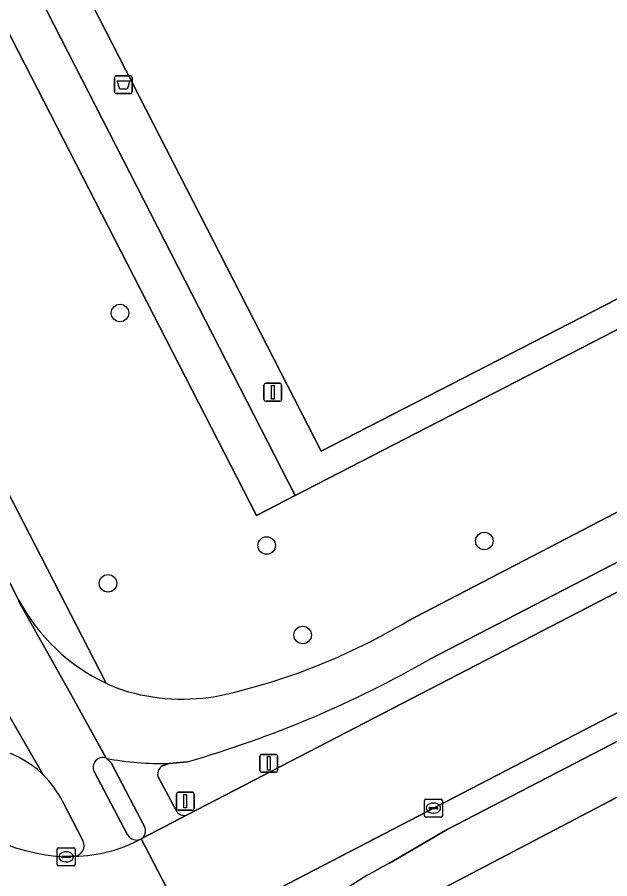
# Model space of a CAD drawing. Extents: x 158835 to 160077, y 386387 to 387778.
# Drawn here: x 159241.91 to 159274.99, y 387145.92 to 387194.01 of the extents above; entities that cross this region are included whole.
import ezdxf

# ---------------------------------------------------------------- set-up
doc = ezdxf.new("R2010")
doc.units = 0
for name, color, linetype in [('IMGEO_Afvalbak', 7, 'Continuous'), ('IMGEO_Berm_groen', 7, 'Continuous'), ('IMGEO_Boom', 7, 'Continuous'), ('IMGEO_Fietspad_gesloten', 7, 'Continuous'), ('IMGEO_Fietspad_open', 7, 'Continuous'), ('IMGEO_Groenvoorziening', 7, 'Continuous'), ('IMGEO_Hek', 7, 'Continuous'), ('IMGEO_Kolk', 7, 'Continuous'), ('IMGEO_Lichtmast', 7, 'Continuous'), ('IMGEO_Rijbaan_lokaal_gesloten', 7, 'Continuous'), ('IMGEO_Verkeersbordpaal', 7, 'Continuous'), ('IMGEO_Verkeerseiland_gesloten', 7, 'Continuous'), ('IMGEO_Voetpad_open', 7, 'Continuous')]:
    doc.layers.add(name, color=color, linetype=linetype)

msp = doc.modelspace()

# ---------------------------------------------------------------- linework, layer by layer
at = {"layer": 'IMGEO_Afvalbak'}
for p, q in [((159247.339, 387189.848), (159247.339, 387190.648)), ((159247.339, 387190.648), (159247.339, 387189.848)), ((159247.439, 387190.748), (159248.229, 387190.748)), ((159248.229, 387190.748), (159247.439, 387190.748)), ((159248.329, 387190.648), (159248.329, 387189.848)), ((159248.329, 387189.848), (159248.329, 387190.648)), ((159248.229, 387189.748), (159247.439, 387189.748)), ((159247.439, 387189.748), (159248.229, 387189.748))]:
    msp.add_line(p, q, dxfattribs=at)
msp.add_lwpolyline([(159247.482, 387190.462), (159248.186, 387190.462), (159248.037, 387189.992), (159247.631, 387189.992), (159247.482, 387190.462)], dxfattribs=at)
for centre, start, end in [((159247.439, 387190.648), 90, 180), ((159247.439, 387190.648), 90, 180), ((159248.229, 387190.648), 0, 90), ((159248.229, 387190.648), 360, 90), ((159247.439, 387189.848), 180, 270), ((159247.439, 387189.848), 180, 270), ((159248.229, 387189.848), 270, 0), ((159248.229, 387189.848), 270, 0)]:
    msp.add_arc(centre, 0.1, start, end, dxfattribs=at)
at = {"layer": 'IMGEO_Berm_groen'}
for points in [[(159327.803, 387189.055), (159328.695, 387189.519), (159328.041, 387190.817), (159264.95, 387158.185)], [(159251.43, 387149.504), (159327.803, 387189.055)], [(159332.016, 387182.933), (159331.41, 387184.13), (159330.468, 387183.657), (159304.545, 387170.319), (159254.151, 387144.153)], [(159262.691, 387146.795), (159265.916, 387148.672), (159332.016, 387182.933)], [(159338.246, 387178.286), (159336.735, 387181.355), (159336.385, 387182.067), (159333.229, 387180.454), (159296.177, 387161.357), (159260.733, 387142.792)], [(159251.414, 387152.451), (159250.395, 387152.359), (159250.017, 387152.232)], [(159249.805, 387151.529), (159250.758, 387149.762)]]:
    msp.add_lwpolyline(points, dxfattribs=at)
for centre, radius, start, end in [((159234.493, 387211.24), 61.176, 286.05739, 299.85872), ((159250.272, 387151.772), 0.526, 118.991, 207.4461), ((159251.218, 387149.956), 0.499, 202.8785, 295.115), ((159275.078, 387123.126), 26.714, 117.6256, 134.0922)]:
    msp.add_arc(centre, radius, start, end, dxfattribs=at)
at = {"layer": 'IMGEO_Boom'}
for centre in [(159247.646, 387177.499), (159255.831, 387164.521), (159267.987, 387164.776), (159246.979, 387162.41), (159257.843, 387159.53)]:
    msp.add_circle(centre, 0.489, dxfattribs=at)
at = {"layer": 'IMGEO_Fietspad_gesloten'}
for points in [[(159264.95, 387158.185), (159328.041, 387190.817), (159326.874, 387193.134), (159263.698, 387160.298)], [(159260.733, 387142.792), (159296.177, 387161.357), (159333.229, 387180.454), (159332.016, 387182.933), (159265.916, 387148.672), (159262.691, 387146.795)], [(159241.987, 387161.499), (159242.006, 387161.355), (159244.971, 387156.096), (159244.976, 387156.087), (159246.877, 387152.643)], [(159243.352, 387151.72), (159239.964, 387157.559)], [(159250.395, 387152.359), (159251.414, 387152.451)]]:
    msp.add_lwpolyline(points, dxfattribs=at)
for centre, radius, start, end in [((159251.383, 387166.456), 10.623, 207.817, 244.9277), ((159245.523, 387190.835), 35.537, 282.6473, 300.7596), ((159234.493, 387211.24), 61.176, 286.05739, 299.85872), ((159251.534, 387166.816), 11.013, 245.009, 250.0771), ((159251.133, 387167.143), 11.195, 252.5777, 281.1833), ((159239.375, 387147.645), 5.694, 45.6995, 113.5925), ((159249.975, 387169.082), 16.729, 259.3292, 271.4401), ((159275.078, 387123.126), 26.714, 117.6256, 134.0922)]:
    msp.add_arc(centre, radius, start, end, dxfattribs=at)
at = {"layer": 'IMGEO_Fietspad_open'}
for points in [[(159246.877, 387152.643), (159244.976, 387156.087), (159244.971, 387156.096), (159242.006, 387161.355), (159241.987, 387161.499), (159241.072, 387163.276), (159239.654, 387165.944), (159224.192, 387195.365), (159212.826, 387217.468), (159196.082, 387250), (159193.579, 387254.862), (159185.609, 387270.852), (159175.995, 387292.396), (159167.405, 387314.468)], [(159219.098, 387198.409), (159221.42, 387193.868), (159221.642, 387193.435), (159222.175, 387192.509), (159233.07, 387170.948), (159238.573, 387160.257), (159239.964, 387157.559), (159243.352, 387151.72)], [(159248.067, 387148.363), (159246.206, 387151.908)], [(159244.442, 387150.242), (159245.588, 387148.011)]]:
    msp.add_lwpolyline(points, dxfattribs=at)
for centre, radius, start, end in [((159246.676, 387152.152), 0.53, 67.7444, 207.4681), ((159239.367, 387147.64), 5.703, 27.1431, 45.6732), ((159245.012, 387155.175), 7.998, 270.7062, 298.4602), ((159248.564, 387148.659), 0.578, 210.8061, 296.784), ((159245.054, 387147.763), 0.589, 275.598, 24.8679)]:
    msp.add_arc(centre, radius, start, end, dxfattribs=at)
at = {"layer": 'IMGEO_Groenvoorziening'}
for points in [[(159263.698, 387160.298), (159326.874, 387193.134), (159325.643, 387195.34), (159324.449, 387197.558), (159323.504, 387197.167), (159323.006, 387198.253), (159323.872, 387198.691), (159322.717, 387200.95), (159257.42, 387167.319), (159255.258, 387166.205), (159201.998, 387269.928), (159208.786, 387274.075), (159159.729, 387369.196), (159224.03, 387402.865), (159224.36, 387402.222)], [(159187.875, 387272.043), (159195.784, 387256.11), (159198.929, 387250), (159214.955, 387218.871), (159215.22, 387218.31), (159226.411, 387196.562), (159246.881, 387156.834)]]:
    msp.add_lwpolyline(points, dxfattribs=at)
for points in [[(159271.329, 387301.63), (159270.192, 387303.833), (159271.952, 387304.725), (159271.785, 387305.054), (159271.465, 387305.683), (159209.686, 387274.058), (159161.319, 387369.689), (159224.36, 387402.222), (159224.03, 387402.865), (159159.729, 387369.196), (159208.786, 387274.075), (159201.998, 387269.928), (159255.258, 387166.205), (159257.42, 387167.319), (159205.883, 387267.861)], [(159272.214, 387299.953), (159208.831, 387267.369), (159258.877, 387169.794), (159281.332, 387181.323), (159299.979, 387190.897), (159322.176, 387202.294)]]:
    msp.add_lwpolyline(points, close=True, dxfattribs=at)
for centre, radius, start, end in [((159245.523, 387190.835), 35.537, 282.6473, 300.7596), ((159251.534, 387166.816), 11.013, 245.009, 250.0771), ((159251.133, 387167.143), 11.195, 252.5777, 281.1833)]:
    msp.add_arc(centre, radius, start, end, dxfattribs=at)
at = {"layer": 'IMGEO_Hek'}
for points in [[(159224.03, 387402.865), (159159.729, 387369.196), (159208.786, 387274.075), (159201.998, 387269.928), (159255.258, 387166.205), (159257.42, 387167.319)], [(159257.42, 387167.319), (159322.717, 387200.95)]]:
    msp.add_lwpolyline(points, dxfattribs=at)
at = {"layer": 'IMGEO_Kolk'}
for p, q in [((159264.644, 387149.436), (159264.644, 387150.288)), ((159264.719, 387150.362), (159265.571, 387150.362)), ((159265.132, 387150.142), (159265.157, 387150.142)), ((159265.645, 387150.288), (159265.645, 387149.436)), ((159264.903, 387149.856), (159264.903, 387149.868)), ((159265.341, 387149.819), (159264.943, 387149.819)), ((159264.946, 387149.905), (159265.344, 387149.905)), ((159265.155, 387149.582), (159265.13, 387149.582)), ((159265.387, 387149.868), (159265.387, 387149.856)), ((159265.571, 387149.362), (159264.719, 387149.362)), ((159244.137, 387146.718), (159244.137, 387147.57)), ((159244.212, 387147.644), (159245.064, 387147.644)), ((159244.439, 387147.187), (159244.837, 387147.187)), ((159244.625, 387147.424), (159244.65, 387147.424)), ((159245.138, 387147.57), (159245.138, 387146.718)), ((159244.396, 387147.138), (159244.396, 387147.15)), ((159244.834, 387147.101), (159244.436, 387147.101)), ((159244.648, 387146.864), (159244.623, 387146.864)), ((159244.88, 387147.15), (159244.88, 387147.138)), ((159245.064, 387146.644), (159244.212, 387146.644))]:
    msp.add_line(p, q, dxfattribs=at)
for points in [[(159264.644, 387149.436), (159264.644, 387150.288)], [(159264.719, 387150.362), (159265.571, 387150.362)], [(159265.645, 387150.288), (159265.645, 387149.436)], [(159265.571, 387149.362), (159264.719, 387149.362)], [(159244.137, 387146.718), (159244.137, 387147.57)], [(159244.212, 387147.644), (159245.064, 387147.644)], [(159245.138, 387147.57), (159245.138, 387146.718)], [(159245.064, 387146.644), (159244.212, 387146.644)]]:
    msp.add_lwpolyline(points, dxfattribs=at)
for centre, radius, start, end in [((159264.721, 387150.286), 0.0765, 91.552, 178.448), ((159264.721, 387150.286), 0.0765, 91.552, 178.448), ((159265.569, 387150.286), 0.0765, 1.552, 88.448), ((159265.569, 387150.286), 0.0765, 1.552, 88.448), ((159264.943, 387149.865), 0.0403, 85.8775, 175.7526), ((159264.94, 387149.855), 0.0366, 178.938, 274.7102), ((159265.344, 387149.862), 0.043, 264.8664, 352.4533), ((159265.348, 387149.867), 0.0386, 1.7309, 96.639), ((159264.721, 387149.438), 0.0765, 181.552, 268.448), ((159264.721, 387149.438), 0.0765, 181.552, 268.448), ((159265.569, 387149.438), 0.0765, 271.552, 358.448), ((159265.569, 387149.438), 0.0765, 271.552, 358.448), ((159244.214, 387147.568), 0.0765, 91.552, 178.448), ((159244.214, 387147.568), 0.0765, 91.552, 178.448), ((159244.436, 387147.147), 0.0403, 85.8775, 175.7526), ((159244.841, 387147.149), 0.0386, 1.7309, 96.639), ((159245.062, 387147.568), 0.0765, 1.552, 88.448), ((159245.062, 387147.568), 0.0765, 1.552, 88.448), ((159244.214, 387146.72), 0.0765, 181.552, 268.448), ((159244.214, 387146.72), 0.0765, 181.552, 268.448), ((159244.433, 387147.137), 0.0366, 178.938, 274.7102), ((159244.837, 387147.144), 0.043, 264.8664, 352.4533), ((159245.062, 387146.72), 0.0765, 271.552, 358.448), ((159245.062, 387146.72), 0.0765, 271.552, 358.448)]:
    msp.add_arc(centre, radius, start, end, dxfattribs=at)
for centre, major_axis, ratio, start_param, end_param in [((159265.131, 387149.862), (-0.387, 0.002), 0.722429, 4.712389, 7.853982), ((159265.156, 387149.862), (-0.39, 0.002), 0.717154, 1.570796, 4.712389), ((159244.624, 387147.144), (-0.387, 0.002), 0.722429, 4.712389, 7.853982), ((159244.649, 387147.144), (-0.39, 0.002), 0.717154, 1.570796, 4.712389)]:
    msp.add_ellipse(centre, major_axis=major_axis, ratio=ratio, start_param=start_param, end_param=end_param, dxfattribs=at)
at = {"layer": 'IMGEO_Lichtmast'}
for p, q in [((159255.681, 387172.676), (159255.681, 387173.476)), ((159255.681, 387173.476), (159255.681, 387172.676)), ((159255.781, 387173.576), (159256.571, 387173.576)), ((159256.571, 387173.576), (159255.781, 387173.576)), ((159256.671, 387173.476), (159256.671, 387172.676)), ((159256.671, 387172.676), (159256.671, 387173.476)), ((159256.571, 387172.576), (159255.781, 387172.576)), ((159255.781, 387172.576), (159256.571, 387172.576)), ((159255.453, 387151.962), (159255.453, 387152.762)), ((159255.453, 387152.762), (159255.453, 387151.962)), ((159255.553, 387152.862), (159256.343, 387152.862)), ((159256.343, 387152.862), (159255.553, 387152.862)), ((159256.443, 387152.762), (159256.443, 387151.962)), ((159256.443, 387151.962), (159256.443, 387152.762)), ((159256.343, 387151.862), (159255.553, 387151.862)), ((159255.553, 387151.862), (159256.343, 387151.862))]:
    msp.add_line(p, q, dxfattribs=at)
for points in [[(159256.101, 387173.451), (159256.251, 387173.451), (159256.251, 387172.701), (159256.101, 387172.701), (159256.101, 387173.451)], [(159255.873, 387152.737), (159256.023, 387152.737), (159256.023, 387151.987), (159255.873, 387151.987), (159255.873, 387152.737)]]:
    msp.add_lwpolyline(points, dxfattribs=at)
for centre, start, end in [((159255.781, 387173.476), 90, 180), ((159255.781, 387173.476), 90, 180), ((159256.571, 387173.476), 0, 90), ((159256.571, 387173.476), 360, 90), ((159255.781, 387172.676), 180, 270), ((159255.781, 387172.676), 180, 270), ((159256.571, 387172.676), 270, 0), ((159256.571, 387172.676), 270, 0), ((159255.553, 387152.762), 90, 180), ((159255.553, 387152.762), 90, 180), ((159256.343, 387152.762), 0, 90), ((159256.343, 387152.762), 360, 90), ((159255.553, 387151.962), 180, 270), ((159255.553, 387151.962), 180, 270), ((159256.343, 387151.962), 270, 0), ((159256.343, 387151.962), 270, 0)]:
    msp.add_arc(centre, 0.1, start, end, dxfattribs=at)
at = {"layer": 'IMGEO_Rijbaan_lokaal_gesloten'}
msp.add_lwpolyline([(159304.545, 387170.319), (159330.468, 387183.657), (159327.803, 387189.055), (159251.43, 387149.504), (159248.824, 387148.143), (159251.607, 387142.822), (159254.151, 387144.153)], close=True, dxfattribs=at)
for points in [[(159251.607, 387142.822), (159248.824, 387148.143)], [(159245.111, 387147.177), (159244.638, 387147.144)]]:
    msp.add_lwpolyline(points, dxfattribs=at)
for centre, radius, start, end in [((159245.158, 387158.06), 10.928, 219.2597, 267.2702), ((159245.012, 387155.175), 7.998, 270.7062, 298.4602)]:
    msp.add_arc(centre, radius, start, end, dxfattribs=at)
at = {"layer": 'IMGEO_Verkeersbordpaal'}
for p, q in [((159250.797, 387149.846), (159250.797, 387150.646)), ((159250.797, 387150.646), (159250.797, 387149.846)), ((159250.897, 387150.746), (159251.687, 387150.746)), ((159251.687, 387150.746), (159250.897, 387150.746)), ((159251.787, 387150.646), (159251.787, 387149.846)), ((159251.787, 387149.846), (159251.787, 387150.646)), ((159251.687, 387149.746), (159250.897, 387149.746)), ((159250.897, 387149.746), (159251.687, 387149.746))]:
    msp.add_line(p, q, dxfattribs=at)
msp.add_lwpolyline([(159251.217, 387150.621), (159251.367, 387150.621), (159251.367, 387149.871), (159251.217, 387149.871), (159251.217, 387150.621)], dxfattribs=at)
for centre, start, end in [((159250.897, 387150.646), 90, 180), ((159250.897, 387150.646), 90, 180), ((159251.687, 387150.646), 0, 90), ((159251.687, 387150.646), 360, 90), ((159250.897, 387149.846), 180, 270), ((159250.897, 387149.846), 180, 270), ((159251.687, 387149.846), 270, 0), ((159251.687, 387149.846), 270, 0)]:
    msp.add_arc(centre, 0.1, start, end, dxfattribs=at)
at = {"layer": 'IMGEO_Verkeerseiland_gesloten'}
for points in [[(159249.014, 387148.844), (159247.149, 387152.391), (159246.877, 387152.643)], [(159246.206, 387151.908), (159248.067, 387148.363)], [(159245.588, 387148.011), (159244.442, 387150.242)], [(159244.638, 387147.144), (159245.111, 387147.177)]]:
    msp.add_lwpolyline(points, dxfattribs=at)
for centre, radius, start, end in [((159239.375, 387147.645), 5.694, 45.6995, 113.5925), ((159246.676, 387152.152), 0.53, 67.7444, 207.4681), ((159239.367, 387147.64), 5.703, 27.1431, 45.6732), ((159245.158, 387158.06), 10.928, 219.2597, 267.2702), ((159248.546, 387148.594), 0.53, 301.5831, 28.0866), ((159248.564, 387148.659), 0.578, 210.8061, 296.784), ((159245.054, 387147.763), 0.589, 275.598, 24.8679)]:
    msp.add_arc(centre, radius, start, end, dxfattribs=at)
at = {"layer": 'IMGEO_Voetpad_open'}
for points in [[(159149.879, 387377.204), (159149.751, 387377.196), (159146.179, 387374.979), (159147.192, 387372.141), (159147.299, 387371.842), (159151.45, 387360.212), (159154.676, 387349.669), (159159.918, 387334.918), (159164.73, 387321.295), (159167.405, 387314.468), (159175.995, 387292.396), (159185.609, 387270.852), (159193.579, 387254.862), (159196.082, 387250), (159212.826, 387217.468), (159224.192, 387195.365), (159239.654, 387165.944), (159241.072, 387163.276), (159241.987, 387161.499)], [(159246.881, 387156.834), (159226.411, 387196.562), (159215.22, 387218.31), (159214.955, 387218.871), (159198.929, 387250), (159195.784, 387256.11), (159187.875, 387272.043)], [(159246.877, 387152.643), (159247.149, 387152.391), (159249.014, 387148.844)], [(159250.017, 387152.232), (159250.395, 387152.359)], [(159250.758, 387149.762), (159249.805, 387151.529)], [(159248.824, 387148.143), (159251.43, 387149.504)]]:
    msp.add_lwpolyline(points, dxfattribs=at)
for points in [[(159271.699, 387310.319), (159269.637, 387309.279), (159271.465, 387305.683), (159271.785, 387305.054), (159271.952, 387304.725), (159270.192, 387303.833), (159271.329, 387301.63), (159205.883, 387267.861), (159257.42, 387167.319), (159322.717, 387200.95), (159323.872, 387198.691), (159323.006, 387198.253), (159323.504, 387197.167), (159324.449, 387197.558), (159325.643, 387195.34), (159326.874, 387193.134), (159330.759, 387195.12), (159327.084, 387202.207), (159321.155, 387213.758), (159313.385, 387228.876), (159306.516, 387242.289), (159295.312, 387264.167), (159276.356, 387301.217), (159271.703, 387310.31)], [(159322.176, 387202.294), (159299.979, 387190.897), (159281.332, 387181.323), (159258.877, 387169.794), (159208.831, 387267.369), (159272.214, 387299.953)]]:
    msp.add_lwpolyline(points, close=True, dxfattribs=at)
for centre, radius, start, end in [((159251.383, 387166.456), 10.623, 207.817, 244.9277), ((159249.975, 387169.082), 16.729, 259.3292, 271.4401), ((159250.272, 387151.772), 0.526, 118.991, 207.4461), ((159251.218, 387149.956), 0.499, 202.8785, 295.115), ((159248.546, 387148.594), 0.53, 301.5831, 28.0866)]:
    msp.add_arc(centre, radius, start, end, dxfattribs=at)

doc.saveas('drawing.dxf')
